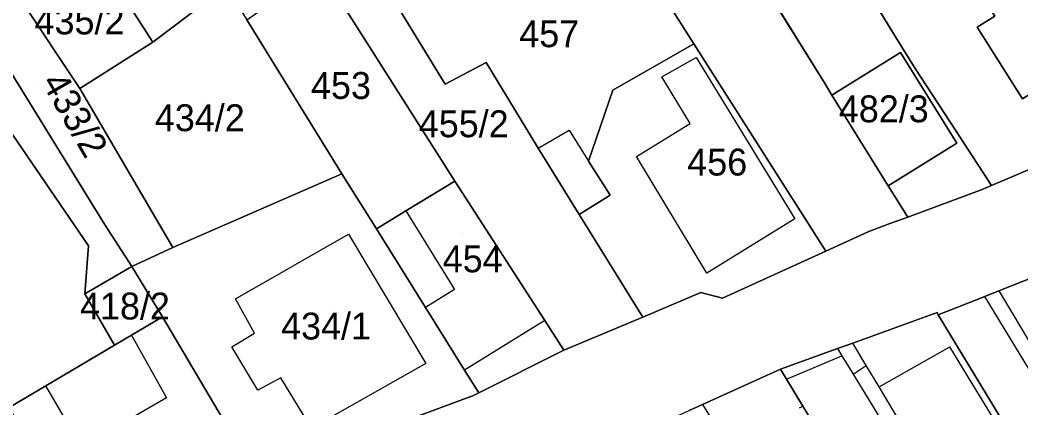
# Model space of a CAD drawing. Extents: x -263943 to -261149, y -1236934 to -1230686.
# Drawn here: x -262746.5 to -262672, y -1235628.5 to -1235599.6 of the extents above; entities that cross this region are included whole.
import ezdxf

# ---------------------------------------------------------------- set-up
doc = ezdxf.new("R2010")
doc.units = 0
for name, color, linetype in [('body_kn', 7, 'Continuous'), ('kladpar_druhypozemkov', 7, 'Continuous'), ('kladpar_hranice', 7, 'Continuous'), ('kladpar_parcelnecisla', 7, 'Continuous'), ('kladpar_plochy', 7, 'Continuous'), ('zappar_hrandruhpozemk', 7, 'Continuous')]:
    doc.layers.add(name, color=color, linetype=linetype)

msp = doc.modelspace()

# ---------------------------------------------------------------- linework, layer by layer
at = {"layer": 'body_kn'}
for p, q in [((-262675.3, -1235600.12), (-262675.3, -1235600.12)), ((-262681.37, -1235600.83), (-262681.37, -1235600.83)), ((-262736.65, -1235601.23), (-262736.65, -1235601.23)), ((-262696.39, -1235601.36), (-262696.39, -1235601.36)), ((-262696.39, -1235601.36), (-262696.39, -1235601.36)), ((-262696.22, -1235602.38), (-262696.22, -1235602.38)), ((-262696.22, -1235602.38), (-262696.22, -1235602.38)), ((-262681, -1235602), (-262681, -1235602)), ((-262711.85, -1235602.75), (-262711.85, -1235602.75)), ((-262679.92, -1235603.2), (-262679.92, -1235603.2)), ((-262698.78, -1235603.81), (-262698.78, -1235603.81)), ((-262686.75, -1235604.15), (-262686.75, -1235604.15)), ((-262742.09, -1235604.69), (-262742.09, -1235604.69)), ((-262742.09, -1235604.69), (-262742.09, -1235604.69)), ((-262714.91, -1235604.35), (-262714.91, -1235604.35)), ((-262702.43, -1235604.82), (-262702.43, -1235604.82)), ((-262686.12, -1235605.17), (-262686.12, -1235605.17)), ((-262705.67, -1235607.78), (-262705.67, -1235607.78)), ((-262696.66, -1235607.3), (-262696.66, -1235607.3)), ((-262677.29, -1235607.22), (-262677.29, -1235607.22)), ((-262707.97, -1235609.13), (-262707.97, -1235609.13)), ((-262707.97, -1235609.13), (-262707.97, -1235609.13)), ((-262676.81, -1235608.74), (-262676.81, -1235608.74)), ((-262676.81, -1235608.74), (-262676.81, -1235608.74)), ((-262704.22, -1235610.1), (-262704.22, -1235610.1)), ((-262704.22, -1235610.1), (-262704.22, -1235610.1)), ((-262700.66, -1235609.75), (-262700.66, -1235609.75)), ((-262682.74, -1235610.6), (-262682.74, -1235610.6)), ((-262722.58, -1235611.03), (-262722.58, -1235611.03)), ((-262714.18, -1235611.57), (-262714.18, -1235611.57)), ((-262681.92, -1235611.92), (-262681.92, -1235611.92)), ((-262674.94, -1235612.21), (-262674.94, -1235612.21)), ((-262674.23, -1235611.91), (-262674.23, -1235611.91)), ((-262702.63, -1235612.63), (-262702.63, -1235612.63)), ((-262717.82, -1235613.79), (-262717.82, -1235613.79)), ((-262717.82, -1235613.79), (-262717.82, -1235613.79)), ((-262704.93, -1235614.05), (-262704.93, -1235614.05)), ((-262688.87, -1235614.37), (-262688.87, -1235614.37)), ((-262680.47, -1235614.25), (-262680.47, -1235614.25)), ((-262740.26, -1235614.79), (-262740.26, -1235614.79)), ((-262740.26, -1235614.79), (-262740.26, -1235614.79)), ((-262720.02, -1235615.13), (-262720.02, -1235615.13)), ((-262720.02, -1235615.13), (-262720.02, -1235615.13)), ((-262683.36, -1235615.32), (-262683.36, -1235615.32)), ((-262681.72, -1235614.71), (-262681.72, -1235614.71)), ((-262722.09, -1235615.53), (-262722.09, -1235615.53)), ((-262741.45, -1235616.4), (-262741.45, -1235616.4)), ((-262735.17, -1235616.51), (-262735.17, -1235616.51)), ((-262686.56, -1235616.78), (-262686.56, -1235616.78)), ((-262738.23, -1235617.94), (-262738.23, -1235617.94)), ((-262695.43, -1235618.42), (-262695.43, -1235618.42)), ((-262714.2, -1235619.63), (-262714.2, -1235619.63)), ((-262673.7, -1235619.74), (-262673.7, -1235619.74)), ((-262673.7, -1235619.74), (-262673.7, -1235619.74)), ((-262741.72, -1235619.97), (-262741.72, -1235619.97)), ((-262741.72, -1235619.97), (-262741.72, -1235619.97)), ((-262730.51, -1235620.34), (-262730.51, -1235620.34)), ((-262730.51, -1235620.34), (-262730.51, -1235620.34)), ((-262695.86, -1235619.86), (-262695.86, -1235619.86)), ((-262695.86, -1235619.86), (-262695.86, -1235619.86)), ((-262694.25, -1235620.29), (-262694.25, -1235620.29)), ((-262674.73, -1235620.15), (-262674.73, -1235620.15)), ((-262716.36, -1235620.98), (-262716.36, -1235620.98)), ((-262735.95, -1235621.68), (-262735.95, -1235621.68)), ((-262707.48, -1235621.95), (-262707.48, -1235621.95)), ((-262707.48, -1235621.95), (-262707.48, -1235621.95)), ((-262700.2, -1235621.71), (-262700.2, -1235621.71)), ((-262700.2, -1235621.71), (-262700.2, -1235621.71)), ((-262678.28, -1235621.36), (-262678.28, -1235621.36)), ((-262678.2, -1235621.53), (-262678.2, -1235621.53)), ((-262738.25, -1235623.04), (-262738.25, -1235623.04)), ((-262738.25, -1235623.04), (-262738.25, -1235623.04)), ((-262729.08, -1235622.89), (-262729.08, -1235622.89)), ((-262739.5, -1235623.78), (-262739.5, -1235623.78)), ((-262739.5, -1235623.78), (-262739.5, -1235623.78)), ((-262730.78, -1235623.91), (-262730.78, -1235623.91)), ((-262706.06, -1235624.16), (-262706.06, -1235624.16)), ((-262685.71, -1235624.04), (-262685.71, -1235624.04)), ((-262685.71, -1235624.04), (-262685.71, -1235624.04)), ((-262684.57, -1235623.63), (-262684.57, -1235623.63)), ((-262677.35, -1235623.91), (-262677.35, -1235623.91)), ((-262685.38, -1235624.57), (-262685.38, -1235624.57)), ((-262716.35, -1235625.14), (-262716.35, -1235625.14)), ((-262713.45, -1235625.63), (-262713.45, -1235625.63)), ((-262713.45, -1235625.63), (-262713.45, -1235625.63)), ((-262689.93, -1235625.57), (-262689.93, -1235625.57)), ((-262683.56, -1235625.3), (-262683.56, -1235625.3)), ((-262683.56, -1235625.3), (-262683.56, -1235625.3)), ((-262727.13, -1235626.21), (-262727.13, -1235626.21)), ((-262689.49, -1235626.3), (-262689.49, -1235626.3)), ((-262689.49, -1235626.3), (-262689.49, -1235626.3)), ((-262684.54, -1235625.93), (-262684.54, -1235625.93)), ((-262684.54, -1235625.93), (-262684.54, -1235625.93)), ((-262744.63, -1235626.81), (-262744.63, -1235626.81)), ((-262728.84, -1235627.14), (-262728.84, -1235627.14)), ((-262682.6, -1235626.88), (-262682.6, -1235626.88)), ((-262735.63, -1235627.71), (-262735.63, -1235627.71)), ((-262712.79, -1235627.53), (-262712.79, -1235627.53)), ((-262712.39, -1235627.33), (-262712.39, -1235627.33)), ((-262712.39, -1235627.33), (-262712.39, -1235627.33)), ((-262695.74, -1235628.19), (-262695.74, -1235628.19)), ((-262695.74, -1235628.19), (-262695.74, -1235628.19)), ((-262688.27, -1235628.31), (-262688.27, -1235628.31)), ((-262688.27, -1235628.31), (-262688.27, -1235628.31))]:
    msp.add_line(p, q, dxfattribs=at)
at = {"layer": 'kladpar_druhypozemkov'}
for p, q in [((-262722.48, -1235603.71), (-262722.48, -1235603.71)), ((-262745.38, -1235604.41), (-262745.38, -1235604.41)), ((-262732.83, -1235605.61), (-262732.83, -1235605.61)), ((-262681.6, -1235605.46), (-262681.6, -1235605.46)), ((-262713.23, -1235606.21), (-262713.23, -1235606.21)), ((-262695.03, -1235608.86), (-262695.03, -1235608.86)), ((-262713.63, -1235615.41), (-262713.63, -1235615.41)), ((-262739.48, -1235619.71), (-262739.48, -1235619.71)), ((-262723.38, -1235620.81), (-262723.38, -1235620.81))]:
    msp.add_line(p, q, dxfattribs=at)
at = {"layer": 'kladpar_hranice'}
for points in [[(-262706.33, -1235560.39), (-262698.45, -1235573.07), (-262694.1, -1235580.07), (-262681.37, -1235600.83), (-262679.92, -1235603.2), (-262677.29, -1235607.22), (-262674.23, -1235611.91), (-262674.94, -1235612.21), (-262680.47, -1235614.25), (-262681.92, -1235611.92), (-262676.81, -1235608.74), (-262681, -1235602), (-262686.12, -1235605.17), (-262686.75, -1235604.15), (-262703.46, -1235577.24), (-262705.15, -1235578.39), (-262708.87, -1235580.92), (-262715.81, -1235569.64), (-262727.71, -1235551.19), (-262731.01, -1235545.47), (-262731.59, -1235544.47), (-262732.68, -1235542.66)], [(-262686.13, -1235565.68), (-262681.07, -1235573.62), (-262687.6, -1235577.69), (-262679.06, -1235591.3), (-262674, -1235599.3), (-262675.3, -1235600.12), (-262671.92, -1235605.46), (-262670.66, -1235604.66), (-262668.58, -1235607.94), (-262661.93, -1235603.72), (-262660.4, -1235606.13), (-262666.26, -1235608.5), (-262674.23, -1235611.91), (-262677.29, -1235607.22), (-262679.92, -1235603.2), (-262681.37, -1235600.83), (-262694.1, -1235580.07), (-262698.45, -1235573.07), (-262686.13, -1235565.68)], [(-262687.6, -1235577.69), (-262681.07, -1235573.62), (-262678.55, -1235577.58), (-262672.55, -1235587.01), (-262672.47, -1235587.14), (-262661.93, -1235603.72), (-262668.58, -1235607.94), (-262670.66, -1235604.66), (-262671.92, -1235605.46), (-262675.3, -1235600.12), (-262674, -1235599.3), (-262679.06, -1235591.3), (-262687.6, -1235577.69)], [(-262696.39, -1235601.36), (-262702.64, -1235591.5), (-262703.57, -1235589.88), (-262706.18, -1235585.29), (-262708.87, -1235580.92), (-262705.15, -1235578.39), (-262703.46, -1235577.24), (-262686.75, -1235604.15), (-262686.12, -1235605.17), (-262682.74, -1235610.6), (-262681.92, -1235611.92), (-262680.47, -1235614.25), (-262681.72, -1235614.71), (-262683.36, -1235615.32), (-262686.56, -1235616.78), (-262696.39, -1235601.36)], [(-262749.8, -1235599.32), (-262740.26, -1235614.79), (-262738.23, -1235617.94), (-262741.72, -1235619.97), (-262741.45, -1235616.4), (-262752.1, -1235600.84), (-262763.67, -1235583.66), (-262760.53, -1235583.07), (-262759.34, -1235582.91), (-262753.34, -1235592.26), (-262751.05, -1235591), (-262746.49, -1235598.06), (-262749.8, -1235599.32)], [(-262704.22, -1235610.1), (-262702.63, -1235612.63), (-262704.93, -1235614.05), (-262707.97, -1235609.13), (-262711.85, -1235602.75), (-262714.91, -1235604.35), (-262718.55, -1235598.4), (-262710.2, -1235593.25), (-262710.03, -1235593.49), (-262708.94, -1235595.04), (-262702.64, -1235591.5), (-262696.39, -1235601.36), (-262702.43, -1235604.82), (-262704.22, -1235610.1)], [(-262740.21, -1235595.7), (-262733.73, -1235593.26), (-262731.2, -1235597.09), (-262736.65, -1235601.23), (-262740.21, -1235595.7)], [(-262700.2, -1235621.71), (-262706.06, -1235624.16), (-262707.48, -1235621.95), (-262714.18, -1235611.57), (-262723.04, -1235597.62), (-262724.28, -1235595.82), (-262721.29, -1235593.73), (-262718.55, -1235598.4), (-262714.91, -1235604.35), (-262711.85, -1235602.75), (-262707.97, -1235609.13), (-262704.93, -1235614.05), (-262700.2, -1235621.71)], [(-262746.49, -1235598.06), (-262740.21, -1235595.7), (-262736.65, -1235601.23), (-262742.09, -1235604.69), (-262746.49, -1235598.06)], [(-262720.02, -1235615.13), (-262722.58, -1235611.03), (-262729.66, -1235599.57), (-262724.28, -1235595.82), (-262723.04, -1235597.62), (-262714.18, -1235611.57), (-262717.82, -1235613.79), (-262720.02, -1235615.13)], [(-262742.09, -1235604.69), (-262736.65, -1235601.23), (-262731.2, -1235597.09), (-262729.66, -1235599.57), (-262722.58, -1235611.03), (-262735.17, -1235616.51), (-262742.09, -1235604.69)], [(-262740.26, -1235614.79), (-262749.8, -1235599.32), (-262746.49, -1235598.06), (-262742.09, -1235604.69), (-262735.17, -1235616.51), (-262738.23, -1235617.94), (-262740.26, -1235614.79)], [(-262749.66, -1235642.87), (-262746.12, -1235641.34), (-262740.6, -1235638.98), (-262737.84, -1235637.74), (-262728.52, -1235633.55), (-262725.97, -1235632.41), (-262712.79, -1235627.53), (-262712.39, -1235627.33), (-262706.06, -1235624.16), (-262700.2, -1235621.71), (-262695.86, -1235619.86), (-262694.25, -1235620.29), (-262686.56, -1235616.78), (-262683.36, -1235615.32), (-262681.72, -1235614.71), (-262680.47, -1235614.25), (-262674.94, -1235612.21), (-262674.23, -1235611.91), (-262666.26, -1235608.5), (-262660.4, -1235606.13), (-262647.29, -1235600.84), (-262641.76, -1235598.77)], [(-262739.5, -1235623.78), (-262744.63, -1235626.81), (-262747.36, -1235628.43), (-262749.93, -1235623.85), (-262752.19, -1235619.83), (-262753.18, -1235618.06), (-262760.19, -1235605.65), (-262752.1, -1235600.84), (-262741.45, -1235616.4), (-262741.72, -1235619.97), (-262739.5, -1235623.78)], [(-262695.86, -1235619.86), (-262700.2, -1235621.71), (-262704.93, -1235614.05), (-262702.63, -1235612.63), (-262704.22, -1235610.1), (-262702.43, -1235604.82), (-262696.39, -1235601.36), (-262686.56, -1235616.78), (-262694.25, -1235620.29), (-262695.86, -1235619.86)], [(-262676.81, -1235608.74), (-262681.92, -1235611.92), (-262682.74, -1235610.6), (-262686.12, -1235605.17), (-262681, -1235602), (-262676.81, -1235608.74)], [(-262713.45, -1235625.63), (-262712.39, -1235627.33), (-262712.79, -1235627.53), (-262725.97, -1235632.41), (-262728.52, -1235633.55), (-262730.21, -1235631.37), (-262735.95, -1235621.68), (-262738.23, -1235617.94), (-262735.17, -1235616.51), (-262722.58, -1235611.03), (-262720.02, -1235615.13), (-262716.36, -1235620.98), (-262713.45, -1235625.63)], [(-262712.39, -1235627.33), (-262713.45, -1235625.63), (-262716.36, -1235620.98), (-262720.02, -1235615.13), (-262717.82, -1235613.79), (-262714.18, -1235611.57), (-262707.48, -1235621.95), (-262706.06, -1235624.16), (-262712.39, -1235627.33)], [(-262664.13, -1235615.96), (-262673.7, -1235619.74), (-262674.73, -1235620.15), (-262678.2, -1235621.53), (-262678.28, -1235621.36), (-262684.57, -1235623.63), (-262685.71, -1235624.04), (-262689.93, -1235625.57), (-262695.74, -1235628.19), (-262696.74, -1235628.64)], [(-262648.82, -1235640.84), (-262653.04, -1235643.5), (-262656.91, -1235637.22), (-262665.35, -1235642.7), (-262678.2, -1235621.53), (-262674.73, -1235620.15), (-262673.7, -1235619.74), (-262664.13, -1235615.96), (-262663.74, -1235615.81), (-262662, -1235618.66), (-262654.84, -1235630.38), (-262648.56, -1235640.67), (-262648.82, -1235640.84)], [(-262741.72, -1235619.97), (-262738.23, -1235617.94), (-262735.95, -1235621.68), (-262738.25, -1235623.04), (-262739.5, -1235623.78), (-262741.72, -1235619.97)], [(-262730.21, -1235631.37), (-262728.52, -1235633.55), (-262737.84, -1235637.74), (-262740.6, -1235638.98), (-262742.12, -1235637.45), (-262747.36, -1235628.43), (-262744.63, -1235626.81), (-262739.5, -1235623.78), (-262738.25, -1235623.04), (-262735.95, -1235621.68), (-262730.21, -1235631.37)], [(-262672.55, -1235654.16), (-262679.06, -1235643.45), (-262688.27, -1235628.31), (-262689.49, -1235626.3), (-262689.93, -1235625.57), (-262685.71, -1235624.04), (-262684.57, -1235623.63), (-262678.28, -1235621.36), (-262678.2, -1235621.53), (-262665.35, -1235642.7), (-262660.37, -1235650.95), (-262670.24, -1235657.96), (-262672.55, -1235654.16)], [(-262677.89, -1235657.37), (-262682.48, -1235660.12), (-262686.58, -1235653.37), (-262698.88, -1235633.14), (-262700.56, -1235630.37), (-262696.74, -1235628.64), (-262695.74, -1235628.19), (-262689.93, -1235625.57), (-262689.49, -1235626.3), (-262688.27, -1235628.31), (-262679.06, -1235643.45), (-262672.55, -1235654.16), (-262672.91, -1235654.38), (-262677.89, -1235657.37)]]:
    msp.add_lwpolyline(points, dxfattribs=at)
at = {"layer": 'kladpar_plochy'}
for p, q in [((-262686.75, -1235604.15), (-262703.46, -1235577.24)), ((-262694.1, -1235580.07), (-262681.37, -1235600.83)), ((-262681.37, -1235600.83), (-262679.92, -1235603.2)), ((-262681, -1235602), (-262686.12, -1235605.17)), ((-262676.81, -1235608.74), (-262681, -1235602)), ((-262679.92, -1235603.2), (-262677.29, -1235607.22)), ((-262686.12, -1235605.17), (-262686.75, -1235604.15)), ((-262677.29, -1235607.22), (-262674.23, -1235611.91)), ((-262681.92, -1235611.92), (-262676.81, -1235608.74)), ((-262680.47, -1235614.25), (-262681.92, -1235611.92)), ((-262674.94, -1235612.21), (-262680.47, -1235614.25)), ((-262674.23, -1235611.91), (-262674.94, -1235612.21))]:
    msp.add_line(p, q, dxfattribs=at)
for points in [[(-262686.13, -1235565.68), (-262681.07, -1235573.62), (-262687.6, -1235577.69), (-262679.06, -1235591.3), (-262674, -1235599.3), (-262675.3, -1235600.12), (-262671.92, -1235605.46), (-262670.66, -1235604.66), (-262668.58, -1235607.94), (-262661.93, -1235603.72), (-262660.4, -1235606.13), (-262666.26, -1235608.5), (-262674.23, -1235611.91), (-262677.29, -1235607.22), (-262679.92, -1235603.2), (-262681.37, -1235600.83), (-262694.1, -1235580.07), (-262698.45, -1235573.07)], [(-262687.6, -1235577.69), (-262681.07, -1235573.62), (-262678.55, -1235577.58), (-262672.55, -1235587.01), (-262672.47, -1235587.14), (-262661.93, -1235603.72), (-262668.58, -1235607.94), (-262670.66, -1235604.66), (-262671.92, -1235605.46), (-262675.3, -1235600.12), (-262674, -1235599.3), (-262679.06, -1235591.3)], [(-262696.39, -1235601.36), (-262702.64, -1235591.5), (-262703.57, -1235589.88), (-262706.18, -1235585.29), (-262708.87, -1235580.92), (-262705.15, -1235578.39), (-262703.46, -1235577.24), (-262686.75, -1235604.15), (-262686.12, -1235605.17), (-262682.74, -1235610.6), (-262681.92, -1235611.92), (-262680.47, -1235614.25), (-262681.72, -1235614.71), (-262683.36, -1235615.32), (-262686.56, -1235616.78)], [(-262749.8, -1235599.32), (-262740.26, -1235614.79), (-262738.23, -1235617.94), (-262741.72, -1235619.97), (-262741.45, -1235616.4), (-262752.1, -1235600.84), (-262763.67, -1235583.66), (-262760.53, -1235583.07), (-262759.34, -1235582.91), (-262753.34, -1235592.26), (-262751.05, -1235591), (-262746.49, -1235598.06)], [(-262704.22, -1235610.1), (-262702.63, -1235612.63), (-262704.93, -1235614.05), (-262707.97, -1235609.13), (-262711.85, -1235602.75), (-262714.91, -1235604.35), (-262718.55, -1235598.4), (-262710.2, -1235593.25), (-262710.03, -1235593.49), (-262708.94, -1235595.04), (-262702.64, -1235591.5), (-262696.39, -1235601.36), (-262702.43, -1235604.82)], [(-262740.21, -1235595.7), (-262733.73, -1235593.26), (-262731.2, -1235597.09), (-262736.65, -1235601.23)], [(-262700.2, -1235621.71), (-262706.06, -1235624.16), (-262707.48, -1235621.95), (-262714.18, -1235611.57), (-262723.04, -1235597.62), (-262724.28, -1235595.82), (-262721.29, -1235593.73), (-262718.55, -1235598.4), (-262714.91, -1235604.35), (-262711.85, -1235602.75), (-262707.97, -1235609.13), (-262704.93, -1235614.05)], [(-262746.49, -1235598.06), (-262740.21, -1235595.7), (-262736.65, -1235601.23), (-262742.09, -1235604.69)], [(-262720.02, -1235615.13), (-262722.58, -1235611.03), (-262729.66, -1235599.57), (-262724.28, -1235595.82), (-262723.04, -1235597.62), (-262714.18, -1235611.57), (-262717.82, -1235613.79)], [(-262742.09, -1235604.69), (-262736.65, -1235601.23), (-262731.2, -1235597.09), (-262729.66, -1235599.57), (-262722.58, -1235611.03), (-262735.17, -1235616.51)], [(-262740.26, -1235614.79), (-262749.8, -1235599.32), (-262746.49, -1235598.06), (-262742.09, -1235604.69), (-262735.17, -1235616.51), (-262738.23, -1235617.94)], [(-262739.5, -1235623.78), (-262744.63, -1235626.81), (-262747.36, -1235628.43), (-262749.93, -1235623.85), (-262752.19, -1235619.83), (-262753.18, -1235618.06), (-262760.19, -1235605.65), (-262752.1, -1235600.84), (-262741.45, -1235616.4), (-262741.72, -1235619.97)], [(-262695.86, -1235619.86), (-262700.2, -1235621.71), (-262704.93, -1235614.05), (-262702.63, -1235612.63), (-262704.22, -1235610.1), (-262702.43, -1235604.82), (-262696.39, -1235601.36), (-262686.56, -1235616.78), (-262694.25, -1235620.29)], [(-262676.81, -1235608.74), (-262681.92, -1235611.92), (-262682.74, -1235610.6), (-262686.12, -1235605.17), (-262681, -1235602)], [(-262713.45, -1235625.63), (-262712.39, -1235627.33), (-262712.79, -1235627.53), (-262725.97, -1235632.41), (-262728.52, -1235633.55), (-262730.21, -1235631.37), (-262735.95, -1235621.68), (-262738.23, -1235617.94), (-262735.17, -1235616.51), (-262722.58, -1235611.03), (-262720.02, -1235615.13), (-262716.36, -1235620.98)], [(-262712.39, -1235627.33), (-262713.45, -1235625.63), (-262716.36, -1235620.98), (-262720.02, -1235615.13), (-262717.82, -1235613.79), (-262714.18, -1235611.57), (-262707.48, -1235621.95), (-262706.06, -1235624.16)], [(-262648.82, -1235640.84), (-262653.04, -1235643.5), (-262656.91, -1235637.22), (-262665.35, -1235642.7), (-262678.2, -1235621.53), (-262674.73, -1235620.15), (-262673.7, -1235619.74), (-262664.13, -1235615.96), (-262663.74, -1235615.81), (-262662, -1235618.66), (-262654.84, -1235630.38), (-262648.56, -1235640.67)], [(-262741.72, -1235619.97), (-262738.23, -1235617.94), (-262735.95, -1235621.68), (-262738.25, -1235623.04), (-262739.5, -1235623.78)], [(-262730.21, -1235631.37), (-262728.52, -1235633.55), (-262737.84, -1235637.74), (-262740.6, -1235638.98), (-262742.12, -1235637.45), (-262747.36, -1235628.43), (-262744.63, -1235626.81), (-262739.5, -1235623.78), (-262738.25, -1235623.04), (-262735.95, -1235621.68)], [(-262672.55, -1235654.16), (-262679.06, -1235643.45), (-262688.27, -1235628.31), (-262689.49, -1235626.3), (-262689.93, -1235625.57), (-262685.71, -1235624.04), (-262684.57, -1235623.63), (-262678.28, -1235621.36), (-262678.2, -1235621.53), (-262665.35, -1235642.7), (-262660.37, -1235650.95), (-262670.24, -1235657.96)], [(-262677.89, -1235657.37), (-262682.48, -1235660.12), (-262686.58, -1235653.37), (-262698.88, -1235633.14), (-262700.56, -1235630.37), (-262696.74, -1235628.64), (-262695.74, -1235628.19), (-262689.93, -1235625.57), (-262689.49, -1235626.3), (-262688.27, -1235628.31), (-262679.06, -1235643.45), (-262672.55, -1235654.16), (-262672.91, -1235654.38)]]:
    msp.add_lwpolyline(points, close=True, dxfattribs=at)
for points in [[(-262749.66, -1235642.87), (-262746.12, -1235641.34), (-262740.6, -1235638.98), (-262737.84, -1235637.74), (-262728.52, -1235633.55), (-262725.97, -1235632.41), (-262712.79, -1235627.53), (-262712.39, -1235627.33), (-262706.06, -1235624.16), (-262700.2, -1235621.71), (-262695.86, -1235619.86), (-262694.25, -1235620.29), (-262686.56, -1235616.78), (-262683.36, -1235615.32), (-262681.72, -1235614.71), (-262680.47, -1235614.25), (-262674.94, -1235612.21), (-262674.23, -1235611.91), (-262666.26, -1235608.5), (-262660.4, -1235606.13), (-262647.29, -1235600.84), (-262641.76, -1235598.77)], [(-262664.13, -1235615.96), (-262673.7, -1235619.74), (-262674.73, -1235620.15), (-262678.2, -1235621.53), (-262678.28, -1235621.36), (-262684.57, -1235623.63), (-262685.71, -1235624.04), (-262689.93, -1235625.57), (-262695.74, -1235628.19), (-262696.74, -1235628.64)]]:
    msp.add_lwpolyline(points, dxfattribs=at)
at = {"layer": 'zappar_hrandruhpozemk'}
for p, q in [((-262707.97, -1235609.13), (-262705.67, -1235607.78)), ((-262705.67, -1235607.78), (-262704.22, -1235610.1)), ((-262695.43, -1235618.42), (-262700.66, -1235609.75)), ((-262717.82, -1235613.79), (-262714.2, -1235619.63)), ((-262714.2, -1235619.63), (-262716.36, -1235620.98)), ((-262673.7, -1235619.74), (-262671.06, -1235624.14)), ((-262664.82, -1235636.51), (-262674.73, -1235620.15)), ((-262707.48, -1235621.95), (-262713.45, -1235625.63)), ((-262738.25, -1235623.04), (-262735.63, -1235627.71)), ((-262728.84, -1235627.14), (-262730.78, -1235623.91)), ((-262683.56, -1235625.3), (-262684.57, -1235623.63)), ((-262682.6, -1235626.88), (-262677.35, -1235623.91)), ((-262689.49, -1235626.3), (-262685.38, -1235624.57)), ((-262684.54, -1235625.93), (-262683.56, -1235625.3)), ((-262682.6, -1235626.88), (-262683.56, -1235625.3)), ((-262741.97, -1235631.34), (-262744.63, -1235626.81)), ((-262735.63, -1235627.71), (-262741.97, -1235631.34)), ((-262695.74, -1235628.19), (-262693.73, -1235631.47)), ((-262688.27, -1235628.31), (-262688.56, -1235628.48))]:
    msp.add_line(p, q, dxfattribs=at)
for points in [[(-262700.66, -1235609.75), (-262696.66, -1235607.3), (-262698.78, -1235603.81), (-262696.22, -1235602.38)], [(-262696.22, -1235602.38), (-262688.87, -1235614.37), (-262695.43, -1235618.42)], [(-262730.51, -1235620.34), (-262722.09, -1235615.53), (-262716.35, -1235625.14), (-262724.85, -1235629.95), (-262727.13, -1235626.21), (-262728.84, -1235627.14)], [(-262730.78, -1235623.91), (-262729.08, -1235622.89), (-262730.51, -1235620.34)], [(-262685.71, -1235624.04), (-262685.38, -1235624.57), (-262684.54, -1235625.93), (-262682.39, -1235629.43)], [(-262670.93, -1235638.13), (-262669.24, -1235637.17), (-262677.35, -1235623.91)], [(-262674.56, -1235640.2), (-262681.42, -1235628.84), (-262682.6, -1235626.88)]]:
    msp.add_lwpolyline(points, dxfattribs=at)

# ---------------------------------------------------------------- texts
at = {"layer": 'kladpar_parcelnecisla'}
for s, p in [('435/2', (-262745.463, -1235600.66)), ('457', (-262709.387, -1235601.61)), ('453', (-262724.887, -1235605.46)), ('482/3', (-262685.6, -1235607.2)), ('434/2', (-262736.508, -1235607.86)), ('455/2', (-262716.866, -1235608.31)), ('456', (-262696.884, -1235611.16)), ('454', (-262715.084, -1235618.36)), ('418/2', (-262742.078, -1235621.87)), ('434/1', (-262727.112, -1235623.36))]:
    msp.add_text(s, height=2, dxfattribs=at).set_placement(p)
msp.add_text('433/2', height=2, rotation=300, dxfattribs=at).set_placement((-262744.991, -1235604.22))

doc.saveas('drawing.dxf')
